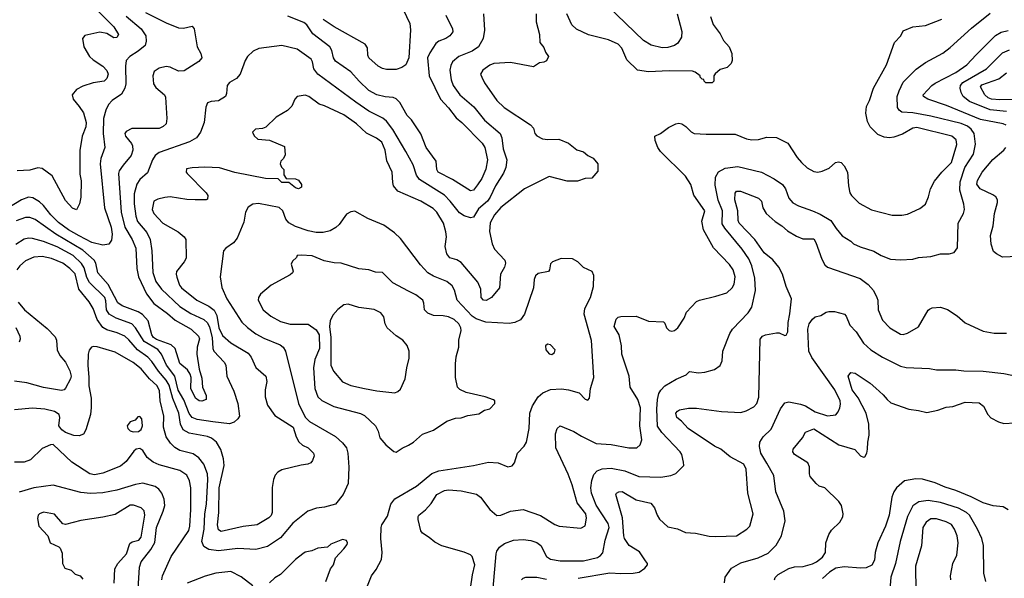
# Model space of a CAD drawing. Extents: x 997026 to 1115308, y 536381 to 619039.
# Tile 447 of 484: x 1073912 to 1081058, y 562737 to 566791. Entities that reach past the tile are written whole.
import ezdxf

# ---------------------------------------------------------------- set-up
doc = ezdxf.new("R2010")
doc.units = 0

msp = doc.modelspace()

# ---------------------------------------------------------------- linework, layer by layer
at = {"layer": '0CON20XD'}
for points in [[(1074468.3, 566868.3), (1074595, 566738.8), (1074629.2, 566685), (1074616.6, 566663.4), (1074595, 566660.8), (1074545, 566691.2), (1074495, 566700), (1074385, 566677.5), (1074367.5, 566655), (1074377.5, 566595), (1074418, 566525), (1074445, 566500), (1074515.8, 566455), (1074543.7, 566423.7), (1074554.3, 566395), (1074544.4, 566365.6), (1074525.6, 566344.4), (1074445, 566333.1), (1074369.8, 566310.2), (1074325.5, 566284.5), (1074292.5, 566245), (1074299.2, 566215), (1074345, 566162), (1074374.5, 566114.5), (1074395.6, 566045), (1074391.9, 566015), (1074366, 565945), (1074348.9, 565841.1), (1074348.8, 565671.2), (1074357.3, 565622.7), (1074355.7, 565504.3), (1074345.7, 565454.3), (1074325, 565412.5), (1074295, 565423.3), (1074245, 565480), (1074148.3, 565658.3), (1074075, 565711.2), (1074045, 565716.2), (1073985, 565700), (1073895, 565694.2)], [(1076695, 566866.2), (1076743.6, 566763.6), (1076748.7, 566718.7), (1076735.3, 566515), (1076715.5, 566465), (1076686.7, 566443.3), (1076645, 566430.9), (1076575, 566429.5), (1076545, 566437.5), (1076515, 566454.5), (1076447.1, 566515), (1076440, 566535), (1076436.2, 566586.2), (1076418.6, 566615), (1076195, 566740), (1076115, 566791.8)], [(1078682.9, 566835), (1078716.9, 566705), (1078714.5, 566665), (1078688.1, 566621.9), (1078665.3, 566604.7), (1078615, 566589.6), (1078575, 566586.8), (1078495, 566607.5), (1078439.9, 566639.9), (1078180.2, 566890.2)], [(1074685, 566816.7), (1074794.7, 566724.7), (1074827.5, 566675), (1074830, 566635), (1074823.1, 566605), (1074772.5, 566562.5), (1074711.5, 566525), (1074686.2, 566495), (1074680.3, 566455), (1074683.4, 566325), (1074676.3, 566293.7), (1074650, 566250), (1074584.4, 566205.6), (1074556.8, 566175), (1074536.6, 566135), (1074521.4, 566075), (1074517.4, 565965), (1074530.7, 565865), (1074502, 565785), (1074496.1, 565745), (1074527.2, 565425), (1074575.3, 565285), (1074582.9, 565235), (1074577.9, 565192.1), (1074558.2, 565161.8), (1074515, 565155.4), (1074435, 565174.2), (1074345, 565221.6), (1074266.8, 565266.8), (1074195, 565320), (1074138, 565375), (1074085, 565442.5), (1074055, 565470), (1074008.3, 565498.3), (1073975, 565503.8), (1073925.7, 565484.3), (1073827.3, 565422.7)], [(1077279.4, 566835), (1077285.7, 566715.7), (1077276.4, 566655), (1077240.9, 566595), (1077195, 566564.1), (1077100, 566525), (1077053.8, 566485), (1077040.4, 566459.6), (1077033.3, 566425), (1077042.8, 566355), (1077058, 566315), (1077107.1, 566247.1), (1077208.3, 566158.3), (1077285, 566061.2), (1077400, 565965), (1077410.4, 565935), (1077420.3, 565855), (1077448.1, 565775), (1077441, 565719), (1077422.8, 565677.2), (1077365, 565585.5), (1077327.2, 565502.8), (1077308.3, 565475), (1077242, 565418), (1077205, 565359.2), (1077185, 565352.3), (1077138.7, 565368.7), (1077105, 565390), (1077037.3, 565475), (1076995, 565517.3), (1076812.6, 565632.6), (1076792.5, 565662.5), (1076767.2, 565737.2), (1076714.6, 565835), (1076620, 565995), (1076574.6, 566055), (1076547.9, 566077.9), (1076447.2, 566127.2), (1076351.9, 566191.9), (1076075.7, 566395), (1076047.5, 566435), (1076037.5, 566485), (1076027.5, 566505), (1075925, 566577.9), (1075815, 566604.5), (1075648.8, 566581.2), (1075607.7, 566562.3), (1075566.7, 566525), (1075548, 566495), (1075513.1, 566395), (1075485, 566365.6), (1075435.4, 566334.6), (1075417.1, 566315), (1075412.9, 566255), (1075405, 566234.2), (1075355, 566201.4), (1075301.7, 566198.3), (1075275, 566187.5), (1075262.3, 566157.7), (1075250, 566045), (1075225.3, 565974.7), (1075195.6, 565935), (1075145.6, 565905), (1074925, 565827.5), (1074894.8, 565805.2), (1074877.1, 565775), (1074841, 565679), (1074785, 565631.3), (1074761.5, 565598.5), (1074743.2, 565526.8), (1074742.1, 565455), (1074754.4, 565364.4), (1074766.1, 565326.1), (1074835, 565246.2), (1074858.1, 565195), (1074870.8, 565115), (1074877.8, 564957.8), (1074900.9, 564890.9), (1074940.7, 564835), (1075075, 564710.5), (1075155, 564658.9), (1075249.6, 564615), (1075275, 564590.3), (1075289.8, 564559.8), (1075309.3, 564485), (1075314.7, 564405), (1075322.3, 564385), (1075395, 564307.1), (1075408.1, 564285), (1075415.6, 564205), (1075465.4, 564095.4), (1075494.6, 564005), (1075506.5, 563915), (1075496.2, 563893.8), (1075469.5, 563870.5), (1075435, 563859.2), (1075315, 563872.4), (1075199.4, 563889.4), (1075163.4, 563905), (1075143.2, 563933.2), (1075102.8, 564032.8), (1075062.2, 564102.2), (1075038.9, 564205), (1074977, 564285), (1074942.4, 564365), (1074915, 564398.3), (1074816.7, 564455), (1074752.6, 564555), (1074725, 564583.7), (1074612.2, 564625), (1074561.5, 564655), (1074542.4, 564685), (1074538.1, 564751.9), (1074529.6, 564775), (1074418.3, 564885), (1074400.5, 564920.5), (1074379.7, 564989.7), (1074362, 565022), (1074299.5, 565079.5), (1074185, 565142.7), (1074085, 565182.7), (1074006.3, 565203.7), (1073975, 565206.8), (1073945, 565198.8), (1073885, 565160)], [(1074825, 566843.5), (1074975, 566769.6), (1075065, 566732.5), (1075100, 566730), (1075165, 566743.3), (1075178.8, 566725), (1075201.2, 566595), (1075228, 566545), (1075234, 566515), (1075213, 566487), (1075105, 566421.4), (1075065, 566418.6), (1075005, 566447.1), (1074975, 566452.5), (1074925, 566439.2), (1074888.8, 566415), (1074878.8, 566385), (1074884, 566325), (1074900.5, 566300.5), (1074964, 566245), (1074970.3, 566230.3), (1074980, 566075), (1074976, 566035), (1074954.4, 566015.6), (1074925, 566001.4), (1074725, 566000.8), (1074685, 565981.2), (1074675.8, 565965), (1074679.2, 565945), (1074723.4, 565893.4), (1074731.4, 565875), (1074732.9, 565845), (1074722, 565805), (1074663.1, 565735), (1074634.5, 565695), (1074628.2, 565675), (1074649.1, 565395), (1074675.7, 565285), (1074729.2, 565195), (1074754, 565134), (1074763.2, 564985), (1074775.4, 564925), (1074831.9, 564801.9), (1074885, 564732.9), (1074985, 564659.5), (1075040.4, 564610.4), (1075157.1, 564545), (1075209.4, 564495), (1075217.8, 564475), (1075200.7, 564415), (1075198.7, 564365), (1075214.4, 564254.4), (1075235, 564190)], [(1077660, 566835), (1077660, 566775), (1077683.8, 566685), (1077687.5, 566625), (1077715, 566590), (1077727.5, 566555), (1077750, 566525), (1077735, 566493.3), (1077715, 566482.5), (1077685, 566477.5), (1077640.7, 566449.3), (1077475, 566480), (1077353.6, 566473.6), (1077325, 566462), (1077273.8, 566425), (1077256.7, 566395), (1077266.7, 566375), (1077285, 566333.3), (1077375, 566206), (1077428, 566155), (1077619.1, 566029.1), (1077640, 566005), (1077651.2, 565965), (1077665, 565948.8), (1077707.3, 565927.3), (1077745, 565922), (1077825, 565923.3), (1077895.9, 565895.9), (1077955, 565847.5), (1078003.6, 565833.6), (1078036.4, 565806.4), (1078075, 565787.5), (1078107.5, 565745), (1078107, 565693), (1078065, 565642.5), (1078015, 565640), (1077959.5, 565620.5), (1077885, 565620), (1077755, 565654), (1077575, 565564.2), (1077405, 565428.1), (1077357.5, 565375), (1077326, 565316), (1077321.4, 565255), (1077340, 565165), (1077358, 565125), (1077432, 565045), (1077438, 565025), (1077431.2, 564995), (1077401.2, 564945), (1077393.3, 564845), (1077335.8, 564774.2), (1077297.3, 564752.7), (1077277.5, 564755), (1077262, 564775), (1077258.8, 564835), (1077237.3, 564887.3), (1077115, 565028.6), (1077085, 565048.6), (1077035, 565064), (1077013.2, 565093.2), (1077000, 565145), (1077008.9, 565215), (1077005, 565252.5), (1076986.9, 565315), (1076938.9, 565395), (1076912.1, 565422.1), (1076824, 565475), (1076656.4, 565546.4), (1076625.7, 565585), (1076620.6, 565609.4), (1076615.5, 565685), (1076576.9, 565766.9), (1076564.3, 565845.7), (1076541.4, 565901.4), (1076502, 565932), (1076428.6, 565968.6), (1076357.5, 566035), (1076265, 566100), (1076125.4, 566165.4), (1076085, 566177.5), (1076011.2, 566235), (1075985, 566244), (1075925, 566233.3), (1075908.8, 566215), (1075886.7, 566165), (1075855, 566133.3), (1075773.3, 566085), (1075698.3, 566011.7), (1075675, 566002.5), (1075623, 565997), (1075602.5, 565975), (1075615, 565947.5), (1075640, 565925), (1075725, 565916.7), (1075835, 565870), (1075839.3, 565810.7), (1075827.5, 565785), (1075807.5, 565765), (1075802.5, 565745), (1075811.7, 565721.7), (1075830, 565705), (1075830, 565665), (1075845, 565640)], [(1077005, 566823.3), (1077054, 566725), (1077055.8, 566704.2), (1077033.8, 566675), (1077005, 566655.8), (1076954.3, 566635.7), (1076932.1, 566617.9), (1076888, 566552), (1076872.2, 566515), (1076884.6, 566384.6), (1076965, 566214.2), (1077025, 566151.9), (1077080.2, 566080.2), (1077121.9, 566045), (1077269.4, 565895), (1077287.9, 565865), (1077306.9, 565775), (1077295, 565706.7), (1077265, 565638.8), (1077235, 565592), (1077205, 565554), (1077185, 565550), (1077052.6, 565632.6), (1076950, 565685), (1076940, 565705), (1076934.2, 565765), (1076863.1, 565865), (1076823.7, 565963.7), (1076755.7, 566065), (1076725.4, 566095.4), (1076671.2, 566191.2), (1076645, 566218.1), (1076623.1, 566226.9), (1076565, 566230.5), (1076503.3, 566245), (1076445, 566278.1), (1076375, 566344.4), (1076315, 566413.3), (1076205, 566491.1), (1076189.1, 566515), (1076177.2, 566567.2), (1076163.1, 566595), (1076039.9, 566689.9), (1075995, 566754.3), (1075975, 566771.1), (1075857.2, 566817.2)], [(1077185, 562662.5), (1077197.9, 562762.1), (1077216, 562835), (1077196.7, 562895), (1077185, 562907.5), (1077137, 562927), (1076975, 562972), (1076925, 562998.8), (1076885, 563033.3), (1076835, 563063.8), (1076822.7, 563082.7), (1076803.8, 563165), (1076803.8, 563185), (1076810, 563195), (1076856.6, 563233.4), (1076899.6, 563280.4), (1076938.8, 563345), (1076994.6, 563375.4), (1077025, 563380.5), (1077115, 563372.9), (1077226.8, 563346.8), (1077256.2, 563325), (1077325, 563236), (1077375, 563194.2), (1077405, 563194.3), (1077474.1, 563224.1), (1077565, 563235.6), (1077693, 563193), (1077795, 563127.5), (1077827.5, 563115), (1077985, 563101.2), (1078015, 563117.5), (1078026.3, 563173.7), (1078020.9, 563205), (1077958.1, 563285), (1077922.2, 563415), (1077893.7, 563493.7), (1077803.2, 563683.2), (1077801.2, 563785), (1077814, 563825), (1077835, 563843.8), (1077935, 563802.9), (1077988.6, 563768.6), (1078095, 563716.7), (1078205, 563708.5), (1078333, 563683), (1078390, 563685), (1078415.7, 563705), (1078427.4, 563742.6), (1078413.9, 563843.9), (1078416.7, 563975), (1078398.6, 564035), (1078342, 564125), (1078336, 564205), (1078282.5, 564365), (1078280, 564425), (1078262.5, 564505), (1078226.2, 564565), (1078241.7, 564618.3), (1078255, 564632.5), (1078275, 564636.2), (1078385, 564640), (1078475, 564604), (1078585, 564597.5), (1078595, 564590), (1078607.5, 564555), (1078626.4, 564536.4), (1078645, 564530), (1078665, 564536.2), (1078688.8, 564555), (1078733.8, 564625), (1078750.8, 564669.2), (1078824.2, 564745.8), (1078845, 564756.2), (1078965, 564784), (1079045, 564810), (1079084.1, 564845.9), (1079097, 564873), (1079104.3, 564925), (1079090.8, 564975), (1079064, 565015), (1078946.6, 565136.6), (1078875.3, 565265.3), (1078861.7, 565328.3), (1078884, 565405), (1078805, 565517.5), (1078782, 565595), (1078743.3, 565655), (1078563.3, 565835), (1078544.1, 565864.1), (1078523.3, 565915), (1078522.5, 565945), (1078563.6, 565966.4), (1078620.3, 566009.7), (1078675, 566036.7), (1078695, 566040), (1078717.5, 566035), (1078745.9, 566015.9), (1078785, 565976.7), (1078806.4, 565966.4), (1078895, 565960), (1079105, 565960), (1079186.8, 565926.8), (1079225, 565920), (1079275, 565922.9), (1079335, 565940), (1079405, 565936), (1079485.7, 565895.7), (1079555, 565791.2), (1079586, 565755), (1079626.6, 565716.6), (1079675, 565689.2), (1079705, 565684), (1079735, 565691.2), (1079785.7, 565714.3), (1079832.5, 565755), (1079855, 565758.8), (1079874.1, 565754.1), (1079895, 565730), (1079919.2, 565685), (1079927.5, 565585), (1079938, 565535), (1079948.8, 565515), (1080005, 565460), (1080095, 565412), (1080245, 565372.9), (1080315, 565372.9), (1080355, 565380), (1080445, 565422), (1080485, 565453.3), (1080508.8, 565505), (1080521.2, 565565), (1080550.3, 565619.7), (1080604.5, 565685.5), (1080675.5, 565755), (1080713.3, 565885), (1080708.8, 565918.8), (1080677.5, 565945), (1080422, 566008), (1080395, 566003.5), (1080318.8, 565961.2), (1080255, 565938.1), (1080225, 565933.1), (1080185, 565938.1), (1080139.4, 565959.4), (1080084.5, 566014.5), (1080065, 566052.5), (1080053, 566113), (1080057.6, 566162.4), (1080078.9, 566205), (1080107.5, 566295), (1080202.5, 566465), (1080261.2, 566625), (1080306.7, 566675), (1080325, 566710), (1080395, 566738.8), (1080485, 566749.2), (1080605.5, 566794.5)], [(1078926.2, 566815), (1078945.8, 566755.8), (1078995, 566690), (1079020.9, 566640.9), (1079061.2, 566595), (1079080, 566545), (1079083.3, 566495), (1079076.1, 566473.9), (1079046.1, 566443.9), (1078995, 566430), (1078960.7, 566399.3), (1078950, 566385), (1078950, 566345), (1078937, 566333), (1078893, 566333), (1078880, 566345), (1078878.3, 566358.3), (1078865, 566360), (1078850, 566375), (1078850, 566385), (1078815, 566411.2), (1078795, 566418), (1078625, 566419.2), (1078475, 566412.5), (1078395, 566424), (1078319.4, 566499.4), (1078282.5, 566585), (1078255, 566612.9), (1078184.4, 566644.4), (1078040.9, 566680.9), (1077953, 566723), (1077918.8, 566755), (1077884.2, 566835)], [(1079720.5, 565379.5), (1079799.5, 565335), (1079836.7, 565275), (1079882, 565222), (1079944.3, 565184.3), (1079964.5, 565164.5), (1080012.6, 565142.6), (1080111.1, 565111.1), (1080165, 565079.4), (1080232.8, 565052.8), (1080305, 565049.4), (1080395, 565054.4), (1080435.6, 565064.4), (1080525, 565072.2), (1080595, 565091.9), (1080656.8, 565093.2), (1080695, 565102.9), (1080717.1, 565135), (1080722.9, 565315), (1080761.1, 565385), (1080768.5, 565415), (1080765, 565452.5), (1080734.3, 565554.3), (1080737.6, 565615), (1080771.4, 565718.6), (1080833.7, 565816.3), (1080848.3, 565888.3), (1080839.6, 565965), (1080817.3, 565997.3), (1080789.9, 566019.9), (1080745, 566038), (1080525, 566092), (1080395.2, 566115.2), (1080315, 566120), (1080294.7, 566134.7), (1080283.5, 566155), (1080280.7, 566235), (1080293.7, 566276.3), (1080325, 566338.6), (1080418.1, 566431.9), (1080485, 566481.1), (1080610.9, 566549.1), (1080665, 566589.4), (1080820.6, 566729.4), (1080955, 566838.1)], [(1081072.5, 566025), (1081050, 566035), (1080885, 566068.1), (1080639.2, 566169.2), (1080503.8, 566215), (1080471.2, 566235), (1080468.8, 566245), (1080532.9, 566315), (1080555, 566331.5), (1080705, 566408.2), (1080786.6, 566463.4), (1080853, 566537), (1080995, 566676.5), (1081035, 566701.2), (1081085, 566713.6)], [(1081074.8, 566125.2), (1080955, 566138), (1080805, 566197.9), (1080758.2, 566235), (1080743.7, 566263.7), (1080738.4, 566295), (1080740.9, 566315), (1080757.3, 566335), (1080928.8, 566435), (1081045, 566550), (1081095, 566573.5)], [(1081265, 566213.7), (1081025, 566210.2), (1080965, 566215.8), (1080941.5, 566225), (1080915.5, 566245), (1080884.4, 566305), (1080895, 566318.5), (1081017.1, 566362.9), (1081075, 566405.5)], [(1081214, 565076), (1081045, 565068.1), (1081001.1, 565091.1), (1080980.2, 565110.2), (1080961.7, 565161.7), (1080958.9, 565225), (1080976.9, 565295), (1080986.2, 565383.8), (1081009.2, 565465), (1081009.2, 565485), (1080995.8, 565505), (1080975, 565520.6), (1080882.9, 565565), (1080857.4, 565597.4), (1080862.5, 565625), (1080896.5, 565685), (1080975, 565775.6), (1081054.3, 565845), (1081069.4, 565865)], [(1075845, 565640), (1075913, 565637), (1075935, 565626.7), (1075957.5, 565595), (1075957.5, 565575), (1075935, 565563.8), (1075915, 565570), (1075865, 565610), (1075815, 565610), (1075787.5, 565637.5), (1075695, 565640), (1075473.2, 565683.2), (1075362.7, 565717.3), (1075255, 565720), (1075165, 565716.2), (1075121.7, 565708.3), (1075120, 565685), (1075127.5, 565675), (1075266.7, 565535), (1075277.5, 565515), (1075275, 565490), (1075265, 565483.3), (1075185, 565483.8), (1075125, 565486.2), (1075005, 565505.7), (1074965, 565500.8), (1074915, 565490), (1074886.7, 565475), (1074872.5, 565415), (1074885, 565386), (1074950, 565315), (1075062.1, 565252.1), (1075106, 565215), (1075118, 565195), (1075119.3, 565060.7), (1075106.7, 565035), (1075050.8, 564965), (1075047.1, 564945), (1075051.7, 564921.7), (1075071.8, 564865), (1075085.7, 564845), (1075197, 564757), (1075285, 564711.8), (1075322.9, 564682.9), (1075341.8, 564645), (1075358.3, 564555), (1075385, 564500.6), (1075445, 564445.4), (1075570.5, 564370.5), (1075591.5, 564341.5), (1075626.5, 564266.5), (1075698.6, 564205), (1075705.7, 564165.7), (1075693.1, 564105), (1075693.1, 564055), (1075711.4, 563995), (1075765, 563919.2), (1075895.8, 563835), (1075918.1, 563765), (1075937.6, 563727.6), (1075964.6, 563704.6), (1076005, 563684.3), (1076044.2, 563645), (1076049.2, 563625), (1076037, 563593), (1076025, 563576.2), (1076002.5, 563565), (1075955, 563559.2), (1075815, 563523.5), (1075785, 563506.7), (1075765.6, 563485), (1075753.5, 563455), (1075744.6, 563395.4), (1075743.6, 563215), (1075736.9, 563193.1), (1075721.4, 563175), (1075635, 563124.4), (1075535, 563113.3), (1075375, 563076.9), (1075355, 563090), (1075348, 563125), (1075356.9, 563215), (1075360.3, 563395), (1075396.8, 563555), (1075390.4, 563605), (1075371.4, 563671.4), (1075341.4, 563725), (1075305, 563754.5), (1075275, 563766.1), (1075141.1, 563791.1), (1075098.1, 563815), (1075078.2, 563855), (1075066.7, 563935), (1075022.8, 564042.8), (1074997.8, 564137.8), (1074975.7, 564175.7), (1074919.9, 564239.9), (1074871.9, 564311.9), (1074841.8, 564341.8), (1074766.6, 564395), (1074705, 564468.8), (1074675, 564494.6), (1074619.7, 564519.7), (1074545, 564539.6), (1074515, 564558.5), (1074475, 564615.5), (1074445, 564694.4), (1074416.2, 564745), (1074341.5, 564835), (1074315, 564946.5), (1074277.1, 564985), (1074225, 565023.8), (1074142.5, 565057.5), (1074075, 565071.8), (1074015, 565066.9), (1073955, 565042.5), (1073912.9, 565005), (1073891.1, 564975)], [(1077349.6, 562665), (1077369.4, 562915), (1077375.4, 562935), (1077395, 562963.3), (1077431.3, 562988.7), (1077495, 563013.6), (1077565, 563019.1), (1077621.9, 563011.9), (1077666.4, 562996.4), (1077694.7, 562974.7), (1077735, 562894.6), (1077765, 562876), (1077835, 562864.1), (1078005, 562864.1), (1078105, 562888.4), (1078127.8, 562902.2), (1078145, 562923.3), (1078160.8, 563015), (1078190, 563105), (1078182.7, 563135), (1078095, 563269.1), (1078062, 563355), (1078057, 563395), (1078063.9, 563446.1), (1078079.2, 563490.8), (1078102.5, 563517.5), (1078139.2, 563530.8), (1078205, 563535.9), (1078305, 563518.2), (1078405, 563475.4), (1078565, 563472.5), (1078636.8, 563483.2), (1078675, 563498), (1078731.2, 563555), (1078729.3, 563580.7), (1078716.9, 563635), (1078704.6, 563654.6), (1078572.1, 563795), (1078542, 563842), (1078535.2, 563964.8), (1078540.2, 564035), (1078551.1, 564078.9), (1078565, 564103.5), (1078595, 564134.4), (1078676.6, 564183.4), (1078750, 564215), (1078773, 564237), (1078838.3, 564228.3), (1078885, 564232.2), (1078955, 564252.9), (1078995, 564282), (1079010, 564315), (1079015.8, 564385), (1079066.7, 564515), (1079085, 564545.8), (1079198.9, 564665), (1079224.5, 564705), (1079251.1, 564825), (1079247.3, 564915), (1079224.7, 565005), (1079203.4, 565055), (1079155.3, 565125), (1079029, 565279), (1079010.8, 565310.8), (1079011.9, 565405), (1078982.2, 565482.2), (1078959.6, 565590.4), (1078961.8, 565648.2), (1078982.7, 565687.3), (1079033.3, 565715), (1079125, 565726.2), (1079295, 565684.5), (1079386.6, 565636.6), (1079447.1, 565595), (1079468.9, 565565), (1079493.6, 565495), (1079523.3, 565463.3), (1079565, 565439.6), (1079665.3, 565405.3), (1079720.5, 565379.5)], [(1077965, 562737.1), (1078195, 562777.5), (1078275, 562771.1), (1078365, 562774.2), (1078407.3, 562782.7), (1078449.5, 562810.5), (1078467.5, 562835), (1078467.5, 562845), (1078454, 562864), (1078409.7, 562929.7), (1078335.8, 562975.8), (1078301.4, 563025), (1078295.6, 563045.6), (1078288.2, 563175), (1078237.5, 563345), (1078243.9, 563356.1), (1078260, 563365), (1078285, 563367.5), (1078387, 563307), (1078493.2, 563283.2), (1078519.1, 563249.1), (1078537.5, 563195), (1078555, 563166.2), (1078615, 563112), (1078685, 563096), (1078745, 563070.8), (1078815.7, 563065.7), (1078915, 563044.3), (1078965, 563040), (1079113.9, 563046.1), (1079190, 563095), (1079211.2, 563115), (1079234.2, 563205), (1079195.7, 563354.3), (1079185, 563530), (1079168, 563565), (1079068.3, 563618.3), (1079001.2, 563675), (1078955, 563697.1), (1078764, 563825), (1078715, 563878.8), (1078682, 563905), (1078674.2, 563935), (1078685, 563951.2), (1078701.2, 563958.8), (1078765, 563972.9), (1078825, 563972.9), (1079005, 563947.1), (1079145, 563940), (1079185, 563952), (1079239.1, 563980.9), (1079262, 564005), (1079277, 564053), (1079285, 564472.5), (1079304, 564495), (1079325, 564504.3), (1079405, 564518), (1079425, 564518.8), (1079465, 564500), (1079475, 564502.5), (1079485.7, 564525), (1079488.9, 564595), (1079502.2, 564657.8), (1079514, 564765), (1079474, 564855), (1079448, 564945), (1079422, 564995), (1079378.6, 565048.6), (1079315, 565098.9), (1079247.8, 565195), (1079132.5, 565315), (1079125.6, 565335), (1079124.5, 565405), (1079101.1, 565485), (1079105, 565532.5), (1079115, 565546.2), (1079143.9, 565546.1), (1079273.3, 565495), (1079296, 565475), (1079306, 565425), (1079330.8, 565385), (1079395, 565325.7), (1079443.8, 565295), (1079485, 565258), (1079549.7, 565219.7), (1079595, 565200.8), (1079675, 565200), (1079690.5, 565175), (1079732.8, 565052.8), (1079755, 565012), (1079775, 564995.7), (1080013, 564913), (1080070.6, 564870.6), (1080109.2, 564825), (1080132.5, 564775), (1080139.2, 564755), (1080142.5, 564685), (1080175, 564611.2), (1080228, 564555), (1080305, 564510), (1080325, 564505.8), (1080354.4, 564515.6), (1080435, 564561.2), (1080505, 564683.3), (1080515, 564691.2), (1080535, 564700), (1080594.2, 564705.8), (1080645, 564689.2), (1080715, 564642), (1080775, 564592), (1080905, 564531.2), (1080985, 564516.7), (1081075, 564516.2)], [(1076418.2, 562635), (1076465.5, 562754.5), (1076499.7, 562800.3), (1076537.2, 562872.8), (1076542.9, 562925), (1076534, 563025), (1076535.4, 563105), (1076541.2, 563125), (1076582.4, 563187.6), (1076605.3, 563275), (1076634.8, 563315.2), (1076791.9, 563405), (1076903, 563497), (1076955, 563517.5), (1077205, 563556.4), (1077315, 563579.5), (1077385.5, 563575.5), (1077455, 563547.5), (1077485.5, 563554.5), (1077504.2, 563575), (1077525.5, 563645), (1077573.4, 563696.6), (1077589.7, 563725), (1077610.2, 563825), (1077615.7, 563935), (1077635, 563989.4), (1077674.5, 564055), (1077707.8, 564082.2), (1077765, 564106.7), (1077845, 564112.5), (1077895, 564105.4), (1077973.3, 564083.3), (1078015, 564036.7), (1078035, 564031.2), (1078048, 564045), (1078054.2, 564115), (1078079.1, 564195), (1078062.9, 564462.9), (1078009.5, 564655), (1078014.6, 564695.4), (1078054.2, 564775), (1078076.7, 564855), (1078080, 564935), (1078067.5, 564965), (1078003.9, 564993.9), (1077962.5, 565035), (1077925, 565056.2), (1077842.3, 565057.7), (1077780, 565035), (1077765, 565020), (1077757.5, 564975), (1077750, 564965), (1077675, 564950), (1077655, 564932.5), (1077646.2, 564905), (1077642, 564845), (1077575.6, 564655), (1077547.4, 564612.6), (1077505.5, 564594.5), (1077465, 564586.7), (1077295, 564596.8), (1077225, 564621.1), (1077195, 564639.7), (1077087.5, 564755), (1077069, 564829), (1077050.7, 564860.7), (1077011.8, 564891.8), (1076915, 564929.6), (1076875.3, 564955.3), (1076821.3, 565011.3), (1076675, 565204), (1076632, 565245), (1076555, 565300.8), (1076438.3, 565348.3), (1076345, 565401.2), (1076315, 565396), (1076285, 565380), (1076230, 565305), (1076206.8, 565283.2), (1076165, 565257.9), (1076115, 565246), (1076065, 565247.8), (1076005, 565260), (1075915, 565289.7), (1075866.7, 565316.7), (1075844.7, 565344.7), (1075821.3, 565405), (1075795, 565427.6), (1075645, 565458), (1075605, 565451.8), (1075569.6, 565430.4), (1075552.1, 565395), (1075538.8, 565321.2), (1075490, 565205), (1075465, 565172.7), (1075407.1, 565132.9), (1075392.2, 565115), (1075366, 564926), (1075378.5, 564848.5), (1075415.3, 564765), (1075525, 564596.7), (1075565, 564556.5), (1075625, 564512.7), (1075685, 564479.6), (1075801.5, 564431.5), (1075825.5, 564415), (1075841.5, 564385), (1075935.7, 564005.7), (1075985, 563907.5), (1076015, 563874.6), (1076205.3, 563765.3), (1076255, 563720), (1076283.9, 563683.9), (1076294.6, 563644.6), (1076300.5, 563545), (1076295.5, 563424.5), (1076259.2, 563345), (1076205, 563275.8), (1076125, 563254.4), (1076065.7, 563245.7), (1076004, 563225), (1075895, 563137.8), (1075805, 563030.6), (1075711.5, 562968.5), (1075625, 562946.8), (1075495, 562954.2), (1075355, 562935.8), (1075285, 562946.8), (1075249.3, 562969.3), (1075233.2, 563005), (1075250.2, 563095), (1075256.2, 563205), (1075268, 563275), (1075278.4, 563455), (1075275.2, 563495.2), (1075249.3, 563565), (1075212.1, 563612.1), (1075170.4, 563640.4), (1075123, 563653), (1075075, 563664), (1075037.7, 563687.7), (1075007.8, 563717.8), (1074975.4, 563765), (1074956, 563835), (1074958.8, 563915), (1074932.1, 564025), (1074927.3, 564097.3), (1074908.8, 564135), (1074853.4, 564185), (1074795, 564258.5), (1074735, 564304.7), (1074605, 564379.2), (1074475, 564416.2), (1074445, 564419.6), (1074432.9, 564415), (1074415.9, 564394.1), (1074408.7, 564365), (1074406.2, 564285), (1074414.7, 564195.3), (1074413.3, 564135), (1074431.2, 564045), (1074432, 563978), (1074425.6, 563925), (1074393.1, 563815), (1074375.5, 563784.5), (1074345, 563771.9), (1074305, 563774.6), (1074245, 563794.7), (1074218.2, 563815), (1074197.5, 563845), (1074204.5, 563905), (1074198.5, 563925), (1074165, 563948.4), (1074095, 563965.8), (1074005, 563972), (1073875, 563959.1)], [(1075235, 564190), (1075239.2, 564125), (1075265.8, 564065), (1075266.7, 564035), (1075235, 564022.5), (1075215, 564026), (1075187.5, 564045), (1075153.1, 564115), (1075155.6, 564195), (1075149.6, 564219.6), (1075130, 564250), (1075075, 564297.1), (1075041.8, 564405), (1075010.7, 564430.7), (1074905, 564471.2), (1074882.9, 564485), (1074871.7, 564505), (1074845.3, 564605.3), (1074802.7, 564652.7), (1074771.3, 564671.3), (1074655, 564714.6), (1074625, 564736.8), (1074555, 564870.8), (1074478.2, 564955), (1074464.6, 565025), (1074453.8, 565045), (1074369.9, 565119.9), (1074175, 565234.8), (1074025, 565340.7), (1073985, 565356.1), (1073955, 565356.8), (1073887.9, 565332.1)], [(1076645, 563652.5), (1076687.3, 563682.7), (1076735, 563702.5), (1076770, 563725), (1076835, 563782.9), (1076915, 563812.9), (1077012.3, 563877.7), (1077075, 563898.8), (1077115, 563902), (1077165, 563918.8), (1077245, 563931.2), (1077285, 563957.5), (1077325, 563967.5), (1077360, 564005), (1077360, 564025), (1077351.7, 564031.7), (1077290, 564055), (1077152.5, 564085), (1077107.7, 564107.7), (1077090, 564125), (1077076.2, 564195), (1077076.2, 564295), (1077080, 564345), (1077100, 564415), (1077100, 564465), (1077117.1, 564535), (1077114.4, 564555), (1077098.5, 564585), (1077065, 564616.5), (1077025, 564634.5), (1076985, 564642.5), (1076915, 564644.4), (1076875, 564662.5), (1076851.2, 564685), (1076846.2, 564735), (1076838, 564755), (1076788, 564795), (1076735, 564821.4), (1076621.1, 564881.1), (1076545.8, 564955.8), (1076495, 564960), (1076445, 564976), (1076374.4, 564984.4), (1076245, 565024.3), (1076195, 565027.1), (1076122.1, 565042.1), (1076035, 565077.5), (1075955, 565083.3), (1075925, 565080), (1075920, 565065), (1075891.7, 565038.3), (1075883, 565017), (1075896, 564966), (1075893.3, 564955), (1075875, 564938.8), (1075736.7, 564865), (1075660.9, 564799.1), (1075646.2, 564775), (1075644, 564755), (1075680, 564685), (1075735, 564638.6), (1075805, 564601.1), (1075875, 564582.2), (1076005, 564580.6), (1076065, 564541.4), (1076085.3, 564504.7), (1076089.2, 564405), (1076054.1, 564325), (1076045.2, 564265), (1076055.3, 564115.3), (1076075, 564054), (1076105, 564027.8), (1076193.1, 563983.1), (1076385, 563933.3), (1076415, 563920), (1076494, 563845), (1076513.3, 563805), (1076526.4, 563756.4), (1076568.8, 563705), (1076626.4, 563656.4), (1076645, 563652.5)], [(1073902.2, 564742.2), (1073947.8, 564685), (1074111.1, 564551.1), (1074169.7, 564489.7), (1074180, 564465), (1074184, 564395), (1074204.3, 564354.3), (1074244, 564305), (1074275, 564243.3), (1074285.5, 564205.5), (1074280.6, 564185), (1074245, 564116.2), (1074235, 564106), (1074215, 564100), (1074085, 564123.1), (1073965, 564157.1), (1073875, 564168.5)], [(1076635, 564084.2), (1076657, 564093), (1076675, 564110), (1076708.8, 564185), (1076721.2, 564265), (1076740, 564335), (1076740, 564385), (1076725, 564427.5), (1076693.3, 564465), (1076645, 564497.5), (1076580, 564555), (1076564.4, 564585), (1076555.5, 564635.5), (1076533.8, 564665), (1076485, 564687.8), (1076373.6, 564703.6), (1076295, 564727.1), (1076265, 564722.9), (1076220.9, 564689.1), (1076184.1, 564645.9), (1076164.8, 564605.2), (1076159.8, 564565), (1076169.8, 564485), (1076170, 564285), (1076190.4, 564240.4), (1076255, 564163.1), (1076315.5, 564135.5), (1076415.4, 564115.4), (1076505, 564096.7), (1076635, 564084.2)], [(1079028, 562705), (1079032, 562745), (1079078.9, 562811.1), (1079145, 562849.1), (1079272, 562885), (1079345, 562920.9), (1079402.6, 562977.4), (1079440.5, 563045), (1079467.8, 563155), (1079458.8, 563225), (1079400.9, 563365), (1079385, 563483.8), (1079333.4, 563573.4), (1079290.9, 563645), (1079281.5, 563695), (1079284.5, 563725), (1079307, 563763), (1079365, 563818.9), (1079432.6, 563967.4), (1079465, 564010), (1079495, 564018.2), (1079577.8, 564002.2), (1079615, 563987.9), (1079685, 563944.7), (1079775, 563915.3), (1079835.3, 563924.7), (1079853.3, 563945), (1079865.3, 563974.7), (1079869.7, 564000.3), (1079865.7, 564025.7), (1079827.4, 564105), (1079660.8, 564340.8), (1079640.2, 564385), (1079632.3, 564545), (1079642.9, 564585), (1079665, 564616.9), (1079685, 564634.4), (1079725.8, 564644.2), (1079765, 564668.8), (1079785, 564673.8), (1079826.4, 564673.6), (1079897.5, 564655), (1079910.7, 564640.7), (1079936.2, 564575), (1079982.9, 564525), (1080037.1, 564445), (1080088.6, 564395), (1080175, 564342.5), (1080305, 564277.5), (1080345, 564266.4), (1080515, 564259.5), (1080565, 564250.5), (1080705, 564250.5), (1080765, 564242.2), (1080905, 564239.4), (1081055, 564224.4), (1081205, 564192.9)], [(1073885, 564558.6), (1073913.5, 564495), (1073916.4, 564473.6), (1073908.8, 564451.2)], [(1077775, 564362.5), (1077792.5, 564375), (1077797.5, 564395), (1077765, 564432.5), (1077743, 564437), (1077727.5, 564425), (1077730, 564395), (1077755, 564367.5), (1077775, 564362.5)], [(1079693.3, 563425), (1079650, 563475), (1079643.8, 563495), (1079643, 563547), (1079631.2, 563575), (1079536.1, 563636.1), (1079522.5, 563655), (1079526.7, 563675), (1079593.6, 563756.4), (1079615, 563797.5), (1079675, 563821.2), (1079856.6, 563706.6), (1079972.7, 563672.7), (1080015, 563626.7), (1080035, 563616.7), (1080045, 563620), (1080060, 563645), (1080065.7, 563675), (1080067.1, 563725), (1080077.3, 563777.3), (1080075.8, 563855), (1080054.2, 563935), (1079997.4, 564047.4), (1079952.7, 564105), (1079924, 564205), (1079945, 564230), (1079975, 564227.1), (1080085, 564152.5), (1080125, 564116.2), (1080179.7, 564069.7), (1080206.7, 564035), (1080235, 564011.2), (1080365, 563963.8), (1080435, 563956.2), (1080495, 563940), (1080575, 563956.7), (1080635, 563978.8), (1080685, 563984), (1080775, 564015.7), (1080875, 564010.8), (1080906.8, 563986.8), (1080938, 563925), (1080960.9, 563900.9), (1081015, 563872), (1081055, 563860), (1081135, 563866.2)], [(1074735, 563800), (1074775, 563803.3), (1074795, 563817.5), (1074802.5, 563845), (1074798, 563895), (1074785, 563912.5), (1074770.7, 563909.3), (1074750, 563885), (1074715, 563872.5), (1074693.3, 563845), (1074697.5, 563825), (1074715, 563807.5), (1074735, 563800)], [(1074944.2, 562725), (1074948.6, 562755), (1075010.6, 562895), (1075139.5, 563085), (1075147.1, 563115), (1075153.8, 563236.2), (1075155.4, 563395), (1075144.4, 563445), (1075125.4, 563485.4), (1075075, 563518.9), (1074925, 563560), (1074880.2, 563580.2), (1074837.1, 563615), (1074805, 563664), (1074785, 563680), (1074756.4, 563673.6), (1074740.5, 563659.5), (1074686, 563585), (1074645, 563551.4), (1074515, 563499.2), (1074455, 563489.4), (1074421.2, 563495), (1074290.2, 563580.2), (1074155, 563707.5), (1074135, 563706), (1074075, 563678.8), (1073991.7, 563598.3), (1073945, 563580), (1073875, 563579.4)], [(1081085, 563233.3), (1081050, 563255), (1080975.9, 563264.1), (1080904.5, 563284.5), (1080818.5, 563328.5), (1080705, 563374.6), (1080627.9, 563397.9), (1080555, 563430.5), (1080465, 563455.6), (1080415, 563460), (1080333.3, 563445), (1080275.5, 563394.5), (1080255.7, 563365), (1080240.6, 563325), (1080222.2, 563195), (1080195.6, 563115), (1080138.9, 562995), (1080121.1, 562925), (1080115, 562870), (1080096.6, 562833.4), (1080055, 562812.3), (1080015, 562810), (1079895, 562820), (1079835, 562810), (1079788.1, 562781.9), (1079738.8, 562735)], [(1074764.6, 562544.6), (1074781.3, 562818.7), (1074795, 562856.5), (1074864.4, 562945.6), (1074893.4, 562996.6), (1074905.3, 563105), (1074954.7, 563225.3), (1074964.7, 563265), (1074961.5, 563311.5), (1074945, 563355.7), (1074922.5, 563385), (1074895, 563404.6), (1074805, 563426.6), (1074752, 563418), (1074617.2, 563377.2), (1074515, 563358), (1074425, 563351.8), (1074355, 563359.6), (1074155, 563412.9), (1074015, 563392.7), (1073907.8, 563362.2)], [(1079391.2, 562725), (1079395, 562742.5), (1079416.7, 562765), (1079495, 562808), (1079535, 562820), (1079597.7, 562822.3), (1079665, 562841.2), (1079695, 562856.7), (1079738.3, 562891.7), (1079761.2, 562925), (1079763.8, 562995), (1079784.1, 563055.9), (1079804.1, 563085.9), (1079863.3, 563145), (1079885.5, 563184.5), (1079889.2, 563205), (1079876.2, 563265), (1079856.2, 563295), (1079755, 563393.3), (1079715, 563406.7), (1079693.3, 563425)], [(1080924.4, 562715), (1080910, 562775), (1080906.9, 562975), (1080894.4, 563025), (1080862.5, 563095), (1080805.3, 563195), (1080784.5, 563215), (1080725, 563247.3), (1080595, 563286.9), (1080505, 563302.5), (1080438.6, 563291.4), (1080395, 563262.2), (1080355.9, 563185), (1080302, 563005), (1080267.3, 562845), (1080235.5, 562745), (1080226.7, 562655)], [(1074597, 562703), (1074603.3, 562805), (1074623.8, 562845), (1074688, 562915), (1074710.8, 562989.2), (1074728.3, 563001.7), (1074776.7, 563015), (1074795, 563036.7), (1074819.7, 563195), (1074815, 563226), (1074795, 563249.2), (1074737.6, 563267.6), (1074715, 563266.9), (1074605, 563200.8), (1074515, 563180.8), (1074355, 563157.1), (1074245, 563126.7), (1074225, 563132.5), (1074165, 563202), (1074085, 563216.7), (1074056.2, 563205), (1074047.5, 563195), (1074042.3, 563172.3), (1074051.2, 563115), (1074116.1, 563046.1), (1074134.1, 562994.1), (1074196.1, 562966.1), (1074206.1, 562956.1), (1074219.5, 562919.5), (1074222, 562845), (1074240.8, 562810.8), (1074286.1, 562796.1), (1074315, 562767.5), (1074350, 562755), (1074370.7, 562730.7)], [(1080670, 562725), (1080668.1, 562755), (1080677.8, 562805), (1080684.4, 562845), (1080714.5, 562905), (1080723.8, 562995), (1080715.5, 563044.5), (1080697.3, 563095), (1080675, 563126.9), (1080635, 563146.9), (1080565, 563167.8), (1080525, 563169.4), (1080491.9, 563145), (1080466.7, 563105), (1080456.4, 562973.6), (1080414.4, 562825), (1080415.7, 562645)], [(1076133.8, 562715), (1076166.7, 562805), (1076190, 562835), (1076203.9, 562886.1), (1076265, 562950), (1076287.7, 562982.3), (1076291.2, 562995), (1076285, 563012.5), (1076255, 563018.8), (1076170, 562985), (1076146.4, 562963.6), (1076075, 562956), (1076032.7, 562937.3), (1075985, 562925.8), (1075966.7, 562915), (1075915, 562874), (1075805, 562764), (1075765, 562740), (1075725, 562703.8)], [(1075603.4, 562683.4), (1075518.8, 562748.8), (1075445, 562786.2), (1075335, 562774.2), (1075257.6, 562752.4), (1075127, 562703)], [(1077554.2, 562725), (1077565, 562738), (1077585, 562745.7), (1077665, 562745.6), (1077735, 562730)]]:
    msp.add_lwpolyline(points, dxfattribs=at)

doc.saveas('drawing.dxf')
